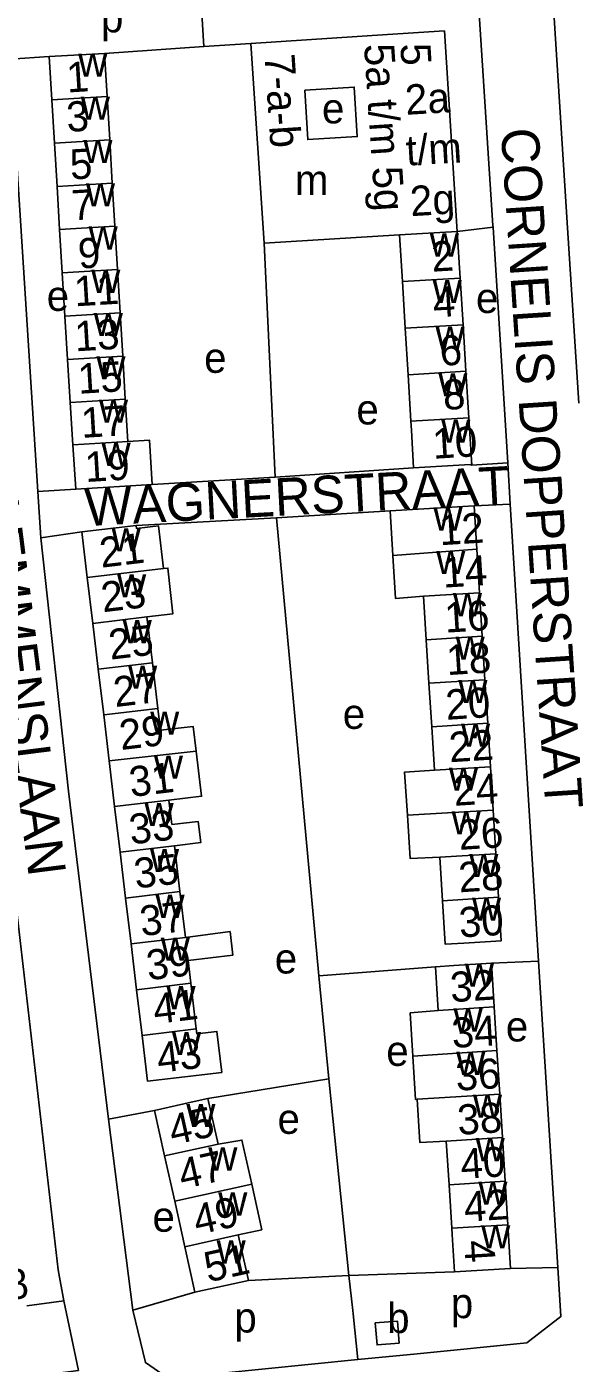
# Model space of a CAD drawing. Extents: x 159045 to 160918, y 380454 to 382516.
# Drawn here: x 159741.6 to 159814.2, y 381007.8 to 381185.5 of the extents above; entities that cross this region are included whole.
import ezdxf

# ---------------------------------------------------------------- set-up
doc = ezdxf.new("R2010")
doc.units = 0
for name, color, linetype in [('BLT_Basislijn', 7, 'Continuous'), ('BLT_Bebouwing', 7, 'Continuous'), ('BLT_Centroide', 7, 'Continuous'), ('BLT_Huisnummer', 7, 'Continuous'), ('BLT_Huisnummer_ tussenligend', 7, 'Continuous'), ('BLT_Huisnummer_reeks', 7, 'Continuous'), ('BLT_Onderverdeling_panden', 7, 'Continuous'), ('BLT_Straatnaam', 7, 'Continuous')]:
    doc.layers.add(name, color=color, linetype=linetype)

msp = doc.modelspace()

# ---------------------------------------------------------------- linework, layer by layer
at = {"layer": 'BLT_Basislijn'}
for p, q in [((159811.24, 381192.76), (159813.42, 381158.74)), ((159764.66, 381190.22), (159765.11, 381182.82)), ((159751.92, 381181.92), (159765.11, 381182.82)), ((159765.11, 381182.82), (159771.36, 381183.25)), ((159744.58, 381181.48), (159739.37, 381181.15)), ((159798.75, 381158.24), (159803.52, 381158.83)), ((159803.52, 381158.83), (159805.48, 381127.5)), ((159813.42, 381158.74), (159814.92, 381135.41)), ((159773.11, 381156.7), (159774.58, 381125.58)), ((159805.48, 381127.5), (159800.7, 381127.19)), ((159805.48, 381127.5), (159805.8, 381122.01)), ((159758.25, 381124.62), (159774.58, 381125.58)), ((159774.58, 381125.58), (159792.97, 381126.83)), ((159748.09, 381124.01), (159743.08, 381123.69)), ((159743.08, 381123.69), (159743.48, 381117.52)), ((159805.8, 381122.01), (159801, 381121.8)), ((159809.56, 381061.29), (159805.8, 381122.01)), ((159774.75, 381120.17), (159789.84, 381121.1)), ((159774.75, 381120.17), (159780.36, 381059.32)), ((159748.9, 381118.32), (159743.48, 381117.52)), ((159795.86, 381060.53), (159780.36, 381059.32)), ((159809.56, 381061.29), (159803.31, 381060.99)), ((159809.56, 381061.29), (159812.12, 381020.57)), ((159780.36, 381059.32), (159781.71, 381045.65)), ((159781.71, 381045.65), (159765.66, 381043.01)), ((159781.71, 381045.65), (159784.36, 381019.49)), ((159758.56, 381041.44), (159752.45, 381040.28)), ((159755.66, 381014.9), (159752.45, 381040.28)), ((159805.85, 381020.44), (159812.12, 381020.57)), ((159784.36, 381019.49), (159771.02, 381018.85)), ((159798.39, 381019.97), (159784.36, 381019.49)), ((159784.89, 381014.84), (159784.36, 381019.49)), ((159755.66, 381014.9), (159763.92, 381017.28)), ((159746.5, 381016.12), (159741.58, 381015.48))]:
    msp.add_line(p, q, dxfattribs=at)
for points in [[(159803.52, 381158.83), (159803.51, 381159.04), (159801.62, 381187.82), (159797.09, 381192.2)], [(159739.37, 381181.15), (159743.08, 381123.69)], [(159756.11, 381119.19), (159774.75, 381120.17)], [(159743.48, 381117.52), (159747.13, 381083.86), (159752.45, 381040.28)], [(159740.33, 381067.49), (159745.77, 381020.24), (159746.5, 381016.12)], [(159793.88, 381009.15), (159808.02, 381010.54), (159812.54, 381014.04), (159812.12, 381020.57)], [(159718.71, 381003.05), (159748.46, 381006.89), (159746.5, 381016.12)], [(159755.66, 381014.9), (159757.34, 381007.92), (159760.09, 381006.04), (159760.93, 381005.84), (159785.55, 381008.32)], [(159785.55, 381008.32), (159784.95, 381014.39), (159784.89, 381014.84)], [(159793.88, 381009.15), (159793.42, 381009.1), (159785.55, 381008.32)]]:
    msp.add_lwpolyline(points, dxfattribs=at)
at = {"layer": 'BLT_Bebouwing'}
for p, q in [((159789.51, 381184.43), (159771.36, 381183.25)), ((159751.92, 381181.92), (159752.27, 381176.17)), ((159745.27, 381169.99), (159744.92, 381175.73)), ((159752.27, 381176.17), (159752.61, 381170.43)), ((159745.61, 381164.24), (159745.27, 381169.99)), ((159752.61, 381170.43), (159752.95, 381164.68)), ((159752.95, 381164.68), (159753.3, 381158.93)), ((159745.96, 381158.49), (159745.61, 381164.24)), ((159746.3, 381152.75), (159745.96, 381158.49)), ((159753.3, 381158.93), (159753.64, 381153.19)), ((159773.11, 381156.7), (159791.11, 381157.78)), ((159791.11, 381157.78), (159791.48, 381151.59)), ((159799.14, 381152.05), (159798.75, 381158.24)), ((159746.65, 381147), (159746.3, 381152.75)), ((159753.64, 381153.19), (159753.99, 381147.44)), ((159799.53, 381145.86), (159799.14, 381152.05)), ((159791.48, 381151.59), (159791.85, 381145.4)), ((159746.99, 381141.25), (159746.65, 381147)), ((159753.99, 381147.44), (159754.33, 381141.69)), ((159791.85, 381145.4), (159792.23, 381139.21)), ((159799.92, 381139.67), (159799.53, 381145.86)), ((159754.33, 381141.69), (159754.68, 381135.95)), ((159747.34, 381135.51), (159746.99, 381141.25)), ((159800.3, 381133.48), (159799.92, 381139.67)), ((159792.23, 381139.21), (159792.6, 381133.02)), ((159754.68, 381135.95), (159755.02, 381130.32)), ((159747.73, 381129.88), (159747.34, 381135.51)), ((159800.7, 381127.19), (159800.3, 381133.48)), ((159748.09, 381124.01), (159747.73, 381129.88)), ((159758.25, 381124.62), (159748.09, 381124.01)), ((159801, 381121.8), (159789.84, 381121.1)), ((159801.36, 381116.02), (159801, 381121.8)), ((159748.9, 381118.32), (159756.11, 381119.19)), ((159749.62, 381112.24), (159748.9, 381118.32)), ((159801.72, 381110.24), (159801.36, 381116.02)), ((159750.35, 381106.16), (159749.62, 381112.24)), ((159794.29, 381109.77), (159794.65, 381103.99)), ((159802.09, 381104.46), (159801.72, 381110.24)), ((159751.08, 381100.07), (159750.35, 381106.16)), ((159757.56, 381107.02), (159758.29, 381100.93)), ((159794.65, 381103.99), (159795.01, 381098.21)), ((159802.45, 381098.68), (159802.09, 381104.46)), ((159758.29, 381100.93), (159759.02, 381094.85)), ((159751.81, 381093.99), (159751.08, 381100.07)), ((159802.81, 381092.89), (159802.45, 381098.68)), ((159795.01, 381098.21), (159795.37, 381092.43)), ((159752.54, 381087.9), (159751.81, 381093.99)), ((159795.37, 381092.43), (159795.73, 381086.65)), ((159803.17, 381087.11), (159802.81, 381092.89)), ((159753.26, 381081.82), (159752.54, 381087.9)), ((159803.53, 381081.33), (159803.17, 381087.11)), ((159753.99, 381075.74), (159753.26, 381081.82)), ((159803.89, 381075.55), (159803.53, 381081.33)), ((159754.72, 381069.65), (159753.99, 381075.74)), ((159761.2, 381076.6), (159761.93, 381070.51)), ((159804.25, 381069.77), (159803.89, 381075.55)), ((159796.45, 381075.09), (159796.82, 381069.3)), ((159761.93, 381070.51), (159762.66, 381064.43)), ((159755.45, 381063.57), (159754.72, 381069.65)), ((159756.18, 381057.48), (159755.45, 381063.57)), ((159796.22, 381054.73), (159795.86, 381060.53)), ((159803.31, 381060.99), (159803.68, 381055.2)), ((159763.39, 381058.35), (159764.11, 381052.26)), ((159756.9, 381051.4), (159756.18, 381057.48)), ((159803.68, 381055.2), (159804.04, 381049.41)), ((159804.04, 381049.41), (159804.4, 381043.61)), ((159804.4, 381043.61), (159804.76, 381037.82)), ((159767, 381036.97), (159765.66, 381043.01)), ((159758.56, 381041.44), (159759.9, 381035.4)), ((159797.67, 381031.56), (159797.3, 381037.35)), ((159804.76, 381037.82), (159805.12, 381032.03)), ((159759.9, 381035.4), (159761.24, 381029.36)), ((159798.03, 381025.77), (159797.67, 381031.56)), ((159805.12, 381032.03), (159805.49, 381026.23)), ((159761.24, 381029.36), (159762.58, 381023.32)), ((159805.49, 381026.23), (159805.85, 381020.44)), ((159762.58, 381023.32), (159763.92, 381017.28)), ((159763.92, 381017.28), (159771.02, 381018.85)), ((159805.85, 381020.44), (159798.39, 381019.97))]:
    msp.add_line(p, q, dxfattribs=at)
for points in [[(159797.08, 381184.92), (159789.51, 381184.43)], [(159798.75, 381158.24), (159797.08, 381184.92)], [(159771.36, 381183.25), (159773.11, 381156.7)], [(159744.58, 381181.48), (159751.92, 381181.92)], [(159744.92, 381175.73), (159744.58, 381181.48)], [(159792.6, 381133.02), (159792.67, 381131.82), (159792.97, 381126.83)], [(159755.02, 381130.32), (159757.9, 381130.49), (159758.25, 381124.62)], [(159792.97, 381126.83), (159800.48, 381127.28), (159800.7, 381127.19)], [(159789.84, 381121.1), (159790.21, 381115.2)], [(159756.11, 381119.19), (159756.16, 381118.78), (159759.08, 381119.13), (159759.76, 381113.45)], [(159790.21, 381115.2), (159790.57, 381109.45), (159794.29, 381109.77)], [(159759.76, 381113.45), (159760.33, 381113.52), (159761, 381107.44), (159757.56, 381107.02)], [(159759.02, 381094.85), (159759.36, 381091.99), (159763.7, 381092.44), (159764.09, 381089.18)], [(159764.09, 381089.18), (159764.8, 381083.19), (159760.47, 381082.68)], [(159795.73, 381086.65), (159791.78, 381086.39), (159792.14, 381080.68)], [(159760.47, 381082.68), (159760.86, 381079.44), (159764.35, 381079.85), (159764.69, 381077.03), (159761.2, 381076.6)], [(159792.14, 381080.68), (159792.5, 381074.93), (159796.45, 381075.09)], [(159796.82, 381069.3), (159797.18, 381063.52), (159799.62, 381063.67), (159804.61, 381063.98), (159804.25, 381069.77)], [(159762.66, 381064.43), (159768.6, 381065.21), (159768.98, 381062.08), (159763.02, 381061.37), (159763.39, 381058.35)], [(159795.86, 381060.53), (159798.32, 381060.68), (159803.31, 381060.99)], [(159792.88, 381048.65), (159792.52, 381054.4), (159796.22, 381054.73)], [(159764.11, 381052.26), (159764.19, 381051.62), (159766.84, 381051.94), (159767.49, 381046.49), (159764.84, 381046.18), (159762.6, 381045.91), (159757.63, 381045.31), (159756.9, 381051.4)], [(159793.45, 381042.91), (159793.24, 381042.9), (159792.88, 381048.65)], [(159765.66, 381043.01), (159763.44, 381042.52), (159758.56, 381041.44)], [(159797.3, 381037.35), (159793.81, 381037.16), (159793.45, 381042.91)], [(159771.47, 381031.62), (159770.17, 381037.49), (159767, 381036.97)], [(159769.68, 381024.89), (159772.81, 381025.58), (159771.47, 381031.62)], [(159771.02, 381018.85), (159769.93, 381023.73), (159769.68, 381024.89)], [(159798.39, 381019.97), (159798.08, 381024.96), (159798.03, 381025.77)], [(159787.87, 381013.21), (159788.11, 381010.28), (159791.05, 381010.52), (159790.82, 381013.44), (159787.87, 381013.21)]]:
    msp.add_lwpolyline(points, dxfattribs=at)
msp.add_lwpolyline([(159778.52, 381177.03), (159778.91, 381170.46), (159785.48, 381170.85), (159785.09, 381177.43)], close=True, dxfattribs=at)
at = {"layer": 'BLT_Onderverdeling_panden'}
for p, q in [((159744.92, 381175.73), (159752.27, 381176.17)), ((159745.27, 381169.99), (159752.61, 381170.43)), ((159745.61, 381164.24), (159752.95, 381164.68)), ((159745.96, 381158.49), (159753.3, 381158.93)), ((159791.11, 381157.78), (159798.75, 381158.24)), ((159746.3, 381152.75), (159753.64, 381153.19)), ((159791.48, 381151.59), (159799.14, 381152.05)), ((159746.65, 381147), (159753.99, 381147.44)), ((159791.85, 381145.4), (159799.53, 381145.86)), ((159746.99, 381141.25), (159754.33, 381141.69)), ((159792.23, 381139.21), (159799.92, 381139.67)), ((159747.34, 381135.51), (159754.68, 381135.95)), ((159792.6, 381133.02), (159800.3, 381133.48)), ((159747.73, 381129.88), (159755.02, 381130.32)), ((159790.21, 381115.2), (159801.36, 381116.02)), ((159749.62, 381112.24), (159759.76, 381113.45)), ((159794.29, 381109.77), (159801.72, 381110.24)), ((159750.35, 381106.16), (159757.56, 381107.02)), ((159794.65, 381103.99), (159802.09, 381104.46)), ((159751.08, 381100.07), (159758.29, 381100.93)), ((159795.01, 381098.21), (159802.45, 381098.68)), ((159751.81, 381093.99), (159759.02, 381094.85)), ((159795.37, 381092.43), (159802.81, 381092.89)), ((159752.54, 381087.9), (159764.09, 381089.18)), ((159795.73, 381086.65), (159803.17, 381087.11)), ((159753.26, 381081.82), (159760.47, 381082.68)), ((159792.14, 381080.68), (159803.53, 381081.33)), ((159753.99, 381075.74), (159761.2, 381076.6)), ((159796.45, 381075.09), (159803.89, 381075.55)), ((159754.72, 381069.65), (159761.93, 381070.51)), ((159796.82, 381069.3), (159804.25, 381069.77)), ((159755.45, 381063.57), (159762.66, 381064.43)), ((159756.18, 381057.48), (159763.39, 381058.35)), ((159796.22, 381054.73), (159803.68, 381055.2)), ((159756.9, 381051.4), (159764.11, 381052.26)), ((159792.88, 381048.65), (159804.04, 381049.41)), ((159793.45, 381042.91), (159804.4, 381043.61)), ((159759.9, 381035.4), (159767, 381036.97)), ((159797.3, 381037.35), (159804.76, 381037.82)), ((159761.24, 381029.36), (159771.47, 381031.62)), ((159797.67, 381031.56), (159805.12, 381032.03)), ((159798.03, 381025.77), (159805.49, 381026.23)), ((159762.58, 381023.32), (159769.68, 381024.89))]:
    msp.add_line(p, q, dxfattribs=at)

# ---------------------------------------------------------------- texts
at = {"layer": 'BLT_Centroide'}
for s, p in [('p', (159751.44, 381184.71)), ('w', (159748.42, 381178.81)), ('w', (159748.77, 381173.09)), ('e', (159780.8, 381172.61)), ('w', (159749.11, 381167.34)), ('m', (159777.2, 381163.11)), ('w', (159749.45, 381161.59)), ('w', (159749.8, 381155.84)), ('w', (159795.12, 381154.91)), ('w', (159750.15, 381150.09)), ('e', (159744.24, 381147.69)), ('w', (159795.5, 381148.72)), ('e', (159801.25, 381147.41)), ('w', (159750.49, 381144.34)), ('w', (159795.88, 381142.53)), ('w', (159750.84, 381138.59)), ('e', (159765.15, 381139.46)), ('w', (159796.26, 381136.34)), ('w', (159751.18, 381132.84)), ('e', (159785.37, 381132.6)), ('w', (159796.64, 381130.16)), ('w', (159751.52, 381127.09)), ('w', (159795.6, 381118.5)), ('w', (159752.86, 381115.72)), ('w', (159795.97, 381112.72)), ('w', (159753.59, 381109.62)), ('w', (159798.19, 381107.12)), ('w', (159754.33, 381103.53)), ('w', (159798.55, 381101.34)), ('w', (159755.05, 381097.47)), ('w', (159798.91, 381095.56)), ('e', (159783.56, 381092.14)), ('w', (159757.98, 381091.38)), ('w', (159799.27, 381089.78)), ('w', (159758.48, 381085.53)), ('w', (159797.66, 381083.91)), ('w', (159757.23, 381079.22)), ('w', (159798.02, 381078.12)), ('w', (159757.96, 381073.12)), ('w', (159800.36, 381072.44)), ('w', (159758.69, 381067.03)), ('w', (159800.72, 381066.66)), ('w', (159759.38, 381061.34)), ('e', (159774.53, 381059.63)), ('w', (159799.77, 381057.88)), ('w', (159760.14, 381054.88)), ('w', (159798.27, 381051.91)), ('e', (159805.22, 381050.6)), ('w', (159760.88, 381048.78)), ('e', (159789.34, 381047.35)), ('w', (159798.63, 381046.16)), ('w', (159762.78, 381039.22)), ('w', (159800.85, 381040.47)), ('e', (159774.9, 381038.32)), ('w', (159765.7, 381033.44)), ('w', (159801.21, 381034.69)), ('w', (159801.57, 381028.91)), ('w', (159767.02, 381027.47)), ('e', (159758.29, 381025.31)), ('w', (159801.94, 381023.09)), ('w', (159766.8, 381021.09)), ('p', (159797.91, 381013.83)), ('b', (159789.46, 381011.86)), ('p', (159769.16, 381011.92))]:
    msp.add_text(s, height=4, dxfattribs=at).set_placement(p)
at = {"layer": 'BLT_Huisnummer'}
for s, rotation, p in [('1', 3.4301, (159746.98, 381176.71)), ('5', 3.4294, (159747.43, 381165.14)), ('9', 3.431, (159748.51, 381153.3)), ('2', 3.4378, (159795.44, 381152.89)), ('13', 3.431, (159748.06, 381142.31)), ('6', 3.4314, (159796.53, 381140.38)), ('10', 3.4304, (159795.59, 381128.03)), ('19', 3.4223, (159749.42, 381124.94)), ('12', 3.5783, (159796.49, 381116.54)), ('21', 6.8246, (159751.49, 381113.55)), ('16', 3.5792, (159797.2, 381104.92)), ('25', 6.8246, (159752.7, 381101.33)), ('20', 3.572, (159797.32, 381093.34)), ('29', 6.8246, (159754.11, 381089.32)), ('24', 3.5725, (159798.38, 381081.91)), ('33', 6.8255, (159755.43, 381076.77)), ('37', 6.8255, (159756.85, 381064.58)), ('30', 3.5778, (159799.1, 381064.41)), ('32', 3.5749, (159797.94, 381055.81)), ('43', 6.8223, (159759.1, 381046.42)), ('36', 3.5749, (159798.66, 381044.04)), ('45', 12.4938, (159760.96, 381036.81)), ('42', 3.5749, (159799.77, 381026.63)), ('4', 273.5771, (159799.68, 381024.09)), ('51', 12.4938, (159765.65, 381018.57)), ('48', 6.8254, (159736.11, 381015.86))]:
    msp.add_text(s, height=4, rotation=rotation, dxfattribs=at).set_placement(p)
at = {"layer": 'BLT_Huisnummer_ tussenligend'}
for s, rotation, p in [('3', 3.4301, (159746.97, 381171.47)), ('7', 3.4294, (159747.64, 381159.72)), ('11', 3.431, (159747.99, 381148.29)), ('4', 3.4378, (159795.64, 381146.82)), ('15', 3.431, (159748.49, 381136.67)), ('8', 3.4314, (159796.97, 381134.52)), ('17', 3.431, (159748.91, 381130.81)), ('14', 3.5783, (159796.91, 381110.9)), ('23', 6.8246, (159751.7, 381107.63)), ('18', 3.5792, (159797.43, 381099.28)), ('27', 6.8246, (159753.34, 381095.03)), ('22', 3.572, (159797.77, 381087.7)), ('31', 6.8246, (159755.43, 381083.08)), ('26', 3.5725, (159799.04, 381076.05)), ('35', 6.8255, (159756.08, 381070.91)), ('28', 3.5725, (159799.04, 381070.41)), ('39', 6.8255, (159757.72, 381058.72)), ('41', 6.8255, (159758.61, 381052.91)), ('34', 3.5749, (159798.14, 381049.73)), ('38', 3.5749, (159798.89, 381038.18)), ('40', 3.5749, (159799.31, 381032.32)), ('47', 12.4938, (159762.24, 381030.95)), ('49', 12.4938, (159764.2, 381024.87))]:
    msp.add_text(s, height=4, rotation=rotation, dxfattribs=at).set_placement(p)
at = {"layer": 'BLT_Huisnummer_reeks'}
for s, rotation, p in [('5a t/m 5g', 273.7796, (159786.38, 381183.09)), ('5', 273.4338, (159791.2, 381183.16)), ('7-a-b', 273.7775, (159773.16, 381181.71)), ('2a', 3.4293, (159791.95, 381173.74)), ('t/m', 3.4293, (159792.06, 381166.99)), ('2g', 3.4293, (159792.61, 381160.27))]:
    msp.add_text(s, height=4, rotation=rotation, dxfattribs=at).set_placement(p)
at = {"layer": 'BLT_Straatnaam'}
for s, height, rotation, p in [('CORNELIS DOPPERSTRAAT', 5, 273.7565, (159804.55, 381171.86)), ('WAGNERSTRAAT', 4.9999, 3.0543, (159749.42, 381119.08)), ('LEMMENSLAAN', 5, 277.2714, (159735.48, 381122.49))]:
    msp.add_text(s, height=height, rotation=rotation, dxfattribs=at).set_placement(p)

doc.saveas('drawing.dxf')
